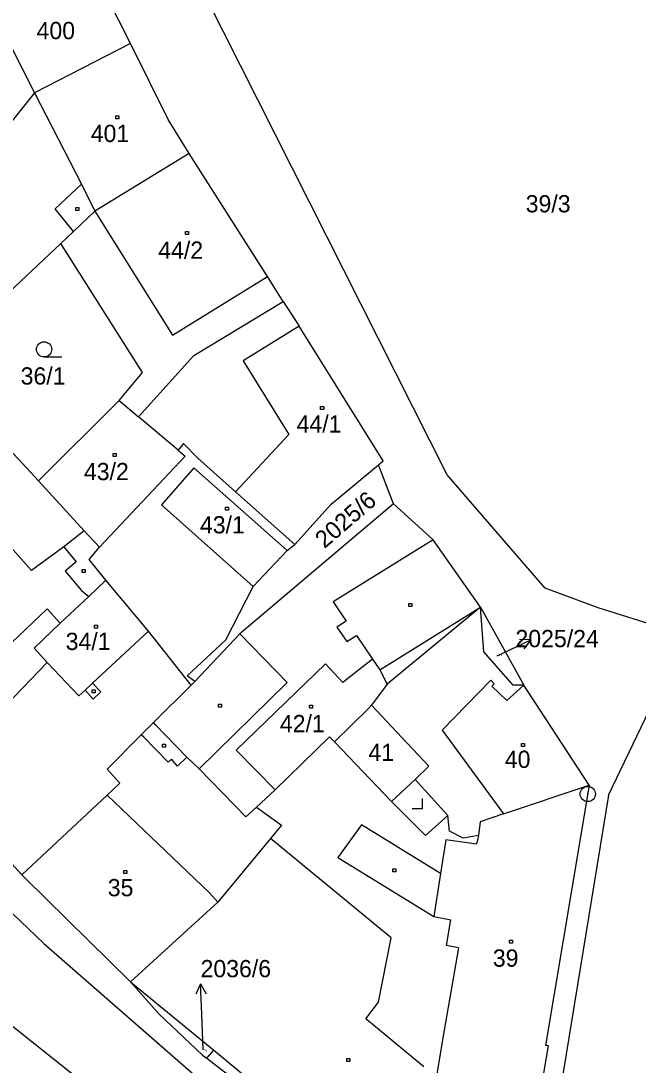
# Model space of a CAD drawing. Extents: x -795483 to -789093, y -1112258 to -1108741.
# Drawn here: x -791577.1 to -791516.2, y -1110288.5 to -1110185.6 of the extents above; entities that cross this region are included whole.
import ezdxf

# ---------------------------------------------------------------- set-up
doc = ezdxf.new("R2010")
doc.units = 0
for name, color, linetype in [('Komunikace', 7, 'Continuous'), ('Vrstva 1', 7, 'Continuous'), ('Vrstva 14', 7, 'Continuous'), ('Vrstva 15', 7, 'Continuous'), ('Vrstva 16', 7, 'Continuous'), ('Vrstva 2', 7, 'Continuous'), ('Vrstva 23', 7, 'Continuous'), ('Vrstva 25', 7, 'Continuous'), ('Vrstva 28', 7, 'Continuous')]:
    doc.layers.add(name, color=color, linetype=linetype)

msp = doc.modelspace()

# ---------------------------------------------------------------- linework, layer by layer
at = {"layer": 'Komunikace'}
for p, q in [((-791530.16, -1110248.17), (-791529.52, -1110247.86)), ((-791559.12, -1110286.99), (-791559.27, -1110283.47))]:
    msp.add_line(p, q, dxfattribs=at)
at = {"layer": 'Vrstva 1'}
for p, q in [((-791535.08, -1110230.3), (-791566.28, -1110168.55)), ((-791566.3, -1110187.81), (-791570.62, -1110179.31)), ((-791566.3, -1110187.81), (-791575.76, -1110192.66)), ((-791562.59, -1110195.3), (-791566.3, -1110187.81)), ((-791575.76, -1110192.66), (-791580.91, -1110199.07)), ((-791560.5, -1110198.66), (-791562.59, -1110195.3)), ((-791560.5, -1110198.66), (-791569.8, -1110204.34)), ((-791552.8, -1110210.78), (-791560.5, -1110198.66)), ((-791569.8, -1110204.34), (-791571.93, -1110206.32)), ((-791573.16, -1110207.53), (-791571.93, -1110206.32)), ((-791573.16, -1110207.53), (-791580.98, -1110214.86)), ((-791565.1, -1110220.22), (-791573.16, -1110207.53)), ((-791551.24, -1110213.23), (-791552.8, -1110210.78)), ((-791560.06, -1110218.55), (-791551.24, -1110213.23)), ((-791551.24, -1110213.23), (-791549.68, -1110215.68)), ((-791541.38, -1110228.94), (-791549.68, -1110215.68)), ((-791565.51, -1110224.61), (-791560.06, -1110218.55)), ((-791567.42, -1110223), (-791565.1, -1110220.22)), ((-791567.42, -1110223), (-791575.38, -1110230.91)), ((-791567.42, -1110223), (-791565.51, -1110224.61)), ((-791561.6, -1110227.9), (-791565.51, -1110224.61)), ((-791575.38, -1110230.91), (-791579.67, -1110226.28)), ((-791561.08, -1110227.24), (-791561.6, -1110227.9)), ((-791561.6, -1110227.9), (-791560.91, -1110228.48)), ((-791559.65, -1110228.68), (-791561.08, -1110227.24)), ((-791560.91, -1110228.48), (-791569.35, -1110237.43)), ((-791555.94, -1110231.98), (-791559.65, -1110228.68)), ((-791541.85, -1110229.33), (-791541.38, -1110228.94)), ((-791546.5, -1110233.2), (-791541.85, -1110229.33)), ((-791540.35, -1110233.18), (-791541.85, -1110229.33)), ((-791575.38, -1110230.91), (-791570.87, -1110235.83)), ((-791529.22, -1110237.08), (-791535.08, -1110230.3)), ((-791550.1, -1110237.17), (-791555.94, -1110231.98)), ((-791540.35, -1110233.18), (-791555.52, -1110246)), ((-791550.1, -1110237.17), (-791546.5, -1110233.2)), ((-791536.45, -1110236.72), (-791540.35, -1110233.18)), ((-791576.05, -1110239.73), (-791580.82, -1110234.42)), ((-791570.87, -1110235.83), (-791572.88, -1110237.42)), ((-791569.35, -1110237.43), (-791570.87, -1110235.83)), ((-791550.86, -1110237.76), (-791550.1, -1110237.17)), ((-791531.8, -1110243.36), (-791536.45, -1110236.72)), ((-791525.42, -1110241.5), (-791529.22, -1110237.08)), ((-791572.88, -1110237.42), (-791576.05, -1110239.73)), ((-791570.36, -1110238.66), (-791569.35, -1110237.43)), ((-791554.2, -1110241.31), (-791550.86, -1110237.76)), ((-791568.73, -1110240.7), (-791570.36, -1110238.66)), ((-791568.73, -1110240.7), (-791570.4, -1110242.29)), ((-791564.53, -1110245.73), (-791568.73, -1110240.7)), ((-791556.9, -1110246.59), (-791554.2, -1110241.31)), ((-791570.4, -1110242.29), (-791573.22, -1110244.95)), ((-791520.19, -1110243.41), (-791525.42, -1110241.5)), ((-791531.8, -1110243.36), (-791541, -1110250.95)), ((-791531.45, -1110247.77), (-791531.8, -1110243.36)), ((-791531.8, -1110243.36), (-791527.5, -1110251.04)), ((-791513.81, -1110245.43), (-791520.19, -1110243.41)), ((-791573.22, -1110244.95), (-791575.8, -1110247.39)), ((-791560.31, -1110251.05), (-791564.53, -1110245.73)), ((-791555.52, -1110246), (-791559.96, -1110250.68)), ((-791575.8, -1110247.39), (-791574.5, -1110248.82)), ((-791560.71, -1110250.11), (-791556.9, -1110246.59)), ((-791528.55, -1110251.04), (-791531.45, -1110247.77)), ((-791519.17, -1110261.88), (-791512.34, -1110247.65)), ((-791574.5, -1110248.82), (-791580.12, -1110254.6)), ((-791559.96, -1110250.68), (-791560.71, -1110250.11)), ((-791530.76, -1110250.55), (-791535.57, -1110255.47)), ((-791530.43, -1110250.9), (-791530.76, -1110250.55)), ((-791560.31, -1110251.05), (-791564.03, -1110254.71)), ((-791559.96, -1110250.68), (-791560.31, -1110251.05)), ((-791541, -1110250.95), (-791542.54, -1110253.01)), ((-791530.66, -1110251.14), (-791530.43, -1110250.9)), ((-791529.2, -1110252.55), (-791530.66, -1110251.14)), ((-791527.5, -1110251.04), (-791529.2, -1110252.55)), ((-791527.5, -1110251.04), (-791528.55, -1110251.04)), ((-791521.08, -1110260.9), (-791527.5, -1110251.04)), ((-791542.82, -1110253.36), (-791546.17, -1110256.63)), ((-791542.54, -1110253.01), (-791542.82, -1110253.36)), ((-791564.03, -1110254.71), (-791565.24, -1110255.93)), ((-791563.83, -1110254.95), (-791564.03, -1110254.71)), ((-791560.73, -1110258.13), (-791563.83, -1110254.95)), ((-791535.57, -1110255.47), (-791529.53, -1110263.73)), ((-791565.24, -1110255.93), (-791568.61, -1110259.33)), ((-791546.68, -1110256.15), (-791552.04, -1110261.37)), ((-791546.17, -1110256.63), (-791546.68, -1110256.15)), ((-791540.55, -1110262.5), (-791546.17, -1110256.63)), ((-791559.52, -1110259.3), (-791560.73, -1110258.13)), ((-791568.61, -1110259.33), (-791567.34, -1110260.7)), ((-791554.91, -1110264.03), (-791559.52, -1110259.3)), ((-791577, -1110269.73), (-791585.67, -1110260.32)), ((-791567.34, -1110260.7), (-791568.61, -1110261.88)), ((-791529.53, -1110263.73), (-791521.08, -1110260.9)), ((-791521.08, -1110260.9), (-791525.38, -1110286.56)), ((-791568.61, -1110261.88), (-791577, -1110269.73)), ((-791552.04, -1110261.37), (-791553.87, -1110263.07)), ((-791519.17, -1110261.88), (-791526.33, -1110305.66)), ((-791537.2, -1110265.86), (-791540.55, -1110262.5)), ((-791553.87, -1110263.07), (-791554.91, -1110264.03)), ((-791553.87, -1110263.07), (-791551.4, -1110264.85)), ((-791535, -1110263.88), (-791537.2, -1110265.86)), ((-791534.83, -1110265.44), (-791535, -1110263.88)), ((-791529.53, -1110263.73), (-791531.81, -1110264.5)), ((-791587.53, -1110264.41), (-791574.85, -1110276.52)), ((-791551.4, -1110264.85), (-791552.48, -1110266.15)), ((-791531.81, -1110264.5), (-791532, -1110265.87)), ((-791533.5, -1110266.11), (-791534.83, -1110265.44)), ((-791532, -1110265.87), (-791533.5, -1110266.11)), ((-791552.48, -1110266.15), (-791556.73, -1110271.28)), ((-791540.6, -1110275.96), (-791552.48, -1110266.15)), ((-791577, -1110269.73), (-791576.72, -1110270.03)), ((-791566.3, -1110280.28), (-791576.72, -1110270.03)), ((-791569.58, -1110291.32), (-791593.82, -1110272.11)), ((-791556.73, -1110271.28), (-791557.68, -1110272.43)), ((-791557.68, -1110272.43), (-791566.3, -1110280.28)), ((-791541.84, -1110282.3), (-791540.6, -1110275.96)), ((-791574.85, -1110276.52), (-791560.1, -1110289.37)), ((-791566.3, -1110280.28), (-791563.48, -1110283.46)), ((-791566.3, -1110280.28), (-791558.09, -1110287.02)), ((-791543.11, -1110283.92), (-791541.84, -1110282.3)), ((-791563.48, -1110283.46), (-791559.19, -1110287.52)), ((-791537.39, -1110288.66), (-791543.11, -1110283.92)), ((-791526.12, -1110292.7), (-791525.09, -1110286.6)), ((-791525.09, -1110286.6), (-791525.38, -1110286.56)), ((-791559.19, -1110287.52), (-791558.77, -1110287.8)), ((-791558.77, -1110287.8), (-791558.09, -1110287.02)), ((-791558.09, -1110287.02), (-791546.92, -1110296.18)), ((-791558.77, -1110287.8), (-791544.49, -1110298.79))]:
    msp.add_line(p, q, dxfattribs=at)
at = {"layer": 'Vrstva 16'}
for p, q in [((-791526.81, -1110246.57), (-791527.93, -1110246.55)), ((-791529.52, -1110247.86), (-791526.81, -1110246.57)), ((-791526.81, -1110246.57), (-791527.5, -1110247.45)), ((-791559.39, -1110280.47), (-791559.85, -1110281.49)), ((-791559.27, -1110283.47), (-791559.39, -1110280.47)), ((-791559.39, -1110280.47), (-791558.85, -1110281.45))]:
    msp.add_line(p, q, dxfattribs=at)
at = {"layer": 'Vrstva 2'}
for p, q in [((-791580.15, -1110184.05), (-791575.76, -1110192.66)), ((-791575.76, -1110192.66), (-791571.12, -1110201.68)), ((-791573.74, -1110204.09), (-791571.12, -1110201.68)), ((-791571.12, -1110201.68), (-791569.8, -1110204.34)), ((-791571.93, -1110206.32), (-791573.74, -1110204.09)), ((-791569.8, -1110204.34), (-791562.15, -1110216.54)), ((-791562.15, -1110216.54), (-791552.8, -1110210.78)), ((-791549.68, -1110215.68), (-791555.18, -1110219.08)), ((-791555.18, -1110219.08), (-791550.68, -1110226.33)), ((-791550.68, -1110226.33), (-791555.94, -1110231.98)), ((-791560.04, -1110229.61), (-791563.23, -1110233.26)), ((-791550.86, -1110237.76), (-791560.04, -1110229.61)), ((-791563.23, -1110233.26), (-791554.2, -1110241.31)), ((-791536.45, -1110236.72), (-791546.32, -1110242.83)), ((-791572.88, -1110237.42), (-791571.67, -1110238.88)), ((-791571.67, -1110238.88), (-791572.73, -1110239.82)), ((-791572.73, -1110239.82), (-791571.14, -1110241.72)), ((-791571.14, -1110241.72), (-791570.4, -1110242.29)), ((-791546.32, -1110242.83), (-791545.02, -1110244.73)), ((-791541.72, -1110249.52), (-791531.8, -1110243.36)), ((-791580.36, -1110249.07), (-791574.5, -1110243.53)), ((-791574.5, -1110243.53), (-791573.22, -1110244.95)), ((-791545.02, -1110244.73), (-791545.95, -1110245.32)), ((-791545.95, -1110245.32), (-791544.98, -1110246.74)), ((-791564.53, -1110245.73), (-791570.03, -1110250.84)), ((-791550.84, -1110250.79), (-791555.52, -1110246)), ((-791544.98, -1110246.74), (-791544.02, -1110246.16)), ((-791544.02, -1110246.16), (-791542.43, -1110248.47)), ((-791542.43, -1110248.47), (-791545.35, -1110250.77)), ((-791542.43, -1110248.47), (-791541.72, -1110249.52)), ((-791574.5, -1110248.82), (-791571.38, -1110252.1)), ((-791547.06, -1110248.95), (-791555.87, -1110257.45)), ((-791545.35, -1110250.77), (-791547.06, -1110248.95)), ((-791541.72, -1110249.52), (-791541, -1110250.95)), ((-791571.38, -1110252.1), (-791570.78, -1110251.53)), ((-791570.78, -1110251.53), (-791570.03, -1110250.84)), ((-791570.78, -1110251.53), (-791569.98, -1110252.42)), ((-791570.03, -1110250.84), (-791569.22, -1110251.71)), ((-791559.52, -1110259.3), (-791550.84, -1110250.79)), ((-791569.22, -1110251.71), (-791569.98, -1110252.42)), ((-791540.03, -1110255.67), (-791542.54, -1110253.01)), ((-791540.03, -1110255.67), (-791536.88, -1110259.04)), ((-791564.99, -1110256.18), (-791565.24, -1110255.93)), ((-791562.6, -1110258.64), (-791564.99, -1110256.18)), ((-791555.87, -1110257.45), (-791552.04, -1110261.37)), ((-791562.25, -1110258.34), (-791562.6, -1110258.64)), ((-791561.68, -1110259.04), (-791562.25, -1110258.34)), ((-791560.73, -1110258.13), (-791561.68, -1110259.04)), ((-791536.88, -1110259.04), (-791538.23, -1110260.35)), ((-791538.23, -1110260.35), (-791540.55, -1110262.5)), ((-791538.23, -1110260.35), (-791535, -1110263.88)), ((-791568.61, -1110261.88), (-791558.52, -1110271.5)), ((-791543.53, -1110264.82), (-791545.86, -1110268.02)), ((-791535.73, -1110269.59), (-791543.53, -1110264.82)), ((-791532, -1110265.87), (-791532.17, -1110266.71)), ((-791535.22, -1110266.28), (-791535.73, -1110269.59)), ((-791532.17, -1110266.71), (-791535.22, -1110266.28)), ((-791545.86, -1110268.02), (-791536.4, -1110273.84)), ((-791535.73, -1110269.59), (-791536.4, -1110273.84)), ((-791558.52, -1110271.5), (-791557.68, -1110272.43)), ((-791536.4, -1110273.84), (-791534.72, -1110274.17)), ((-791535.13, -1110276.69), (-791534.72, -1110274.17)), ((-791533.96, -1110276.93), (-791535.38, -1110285.03)), ((-791533.96, -1110276.93), (-791535.13, -1110276.69)), ((-791535.38, -1110285.03), (-791536.19, -1110289.95))]:
    msp.add_line(p, q, dxfattribs=at)
at = {"layer": 'Vrstva 23'}
for p, q in [((-791574.82, -1110218.7), (-791573.07, -1110218.7)), ((-791537.51, -1110263.23), (-791537.51, -1110262.23)), ((-791537.51, -1110263.23), (-791538.51, -1110263.23))]:
    msp.add_line(p, q, dxfattribs=at)
msp.add_circle((-791574.82, -1110217.95), 0.75, dxfattribs=at)
at = {"layer": 'Vrstva 25'}
for p, q in [((-791567.75, -1110194.92), (-791567.45, -1110194.92)), ((-791567.75, -1110195.22), (-791567.75, -1110194.92)), ((-791567.45, -1110194.92), (-791567.45, -1110195.22)), ((-791567.45, -1110195.22), (-791567.75, -1110195.22)), ((-791571.68, -1110203.98), (-791571.38, -1110203.98)), ((-791571.68, -1110204.28), (-791571.68, -1110203.98)), ((-791571.38, -1110204.28), (-791571.68, -1110204.28)), ((-791571.38, -1110203.98), (-791571.38, -1110204.28)), ((-791560.87, -1110206.33), (-791560.57, -1110206.33)), ((-791560.87, -1110206.63), (-791560.87, -1110206.33)), ((-791560.57, -1110206.33), (-791560.57, -1110206.63)), ((-791560.57, -1110206.63), (-791560.87, -1110206.63)), ((-791547.55, -1110223.59), (-791547.25, -1110223.59)), ((-791547.55, -1110223.89), (-791547.55, -1110223.59)), ((-791547.25, -1110223.89), (-791547.55, -1110223.89)), ((-791547.25, -1110223.59), (-791547.25, -1110223.89)), ((-791568.02, -1110228.21), (-791567.72, -1110228.21)), ((-791568.02, -1110228.51), (-791568.02, -1110228.21)), ((-791567.72, -1110228.51), (-791568.02, -1110228.51)), ((-791567.72, -1110228.21), (-791567.72, -1110228.51)), ((-791556.93, -1110233.5), (-791556.63, -1110233.5)), ((-791556.93, -1110233.8), (-791556.93, -1110233.5)), ((-791556.63, -1110233.8), (-791556.93, -1110233.8)), ((-791556.63, -1110233.5), (-791556.63, -1110233.8)), ((-791571.08, -1110239.64), (-791570.78, -1110239.64)), ((-791571.08, -1110239.94), (-791571.08, -1110239.64)), ((-791570.78, -1110239.94), (-791571.08, -1110239.94)), ((-791570.78, -1110239.64), (-791570.78, -1110239.94)), ((-791538.86, -1110242.99), (-791538.56, -1110242.99)), ((-791538.86, -1110243.29), (-791538.86, -1110242.99)), ((-791538.56, -1110243.29), (-791538.86, -1110243.29)), ((-791538.56, -1110242.99), (-791538.56, -1110243.29)), ((-791569.84, -1110245.14), (-791569.54, -1110245.14)), ((-791569.84, -1110245.44), (-791569.84, -1110245.14)), ((-791569.54, -1110245.44), (-791569.84, -1110245.44)), ((-791569.54, -1110245.14), (-791569.54, -1110245.44)), ((-791570.07, -1110251.51), (-791569.77, -1110251.51)), ((-791570.07, -1110251.81), (-791570.07, -1110251.51)), ((-791569.77, -1110251.51), (-791569.77, -1110251.81)), ((-791569.77, -1110251.81), (-791570.07, -1110251.81)), ((-791557.62, -1110252.91), (-791557.32, -1110252.91)), ((-791557.62, -1110253.21), (-791557.62, -1110252.91)), ((-791557.32, -1110253.21), (-791557.62, -1110253.21)), ((-791557.32, -1110252.91), (-791557.32, -1110253.21)), ((-791548.65, -1110253), (-791548.35, -1110253)), ((-791548.65, -1110253.3), (-791548.65, -1110253)), ((-791548.35, -1110253.3), (-791548.65, -1110253.3)), ((-791548.35, -1110253), (-791548.35, -1110253.3)), ((-791527.74, -1110256.8), (-791527.44, -1110256.8)), ((-791527.74, -1110257.1), (-791527.74, -1110256.8)), ((-791527.44, -1110256.8), (-791527.44, -1110257.1)), ((-791563.14, -1110256.85), (-791562.84, -1110256.85)), ((-791563.14, -1110257.15), (-791563.14, -1110256.85)), ((-791562.84, -1110257.15), (-791563.14, -1110257.15)), ((-791562.84, -1110256.85), (-791562.84, -1110257.15)), ((-791527.44, -1110257.1), (-791527.74, -1110257.1)), ((-791540.43, -1110269.15), (-791540.13, -1110269.15)), ((-791540.43, -1110269.45), (-791540.43, -1110269.15)), ((-791540.13, -1110269.15), (-791540.13, -1110269.45)), ((-791566.97, -1110269.31), (-791566.67, -1110269.31)), ((-791566.97, -1110269.61), (-791566.97, -1110269.31)), ((-791566.67, -1110269.61), (-791566.97, -1110269.61)), ((-791566.67, -1110269.31), (-791566.67, -1110269.61)), ((-791540.13, -1110269.45), (-791540.43, -1110269.45)), ((-791528.92, -1110276.18), (-791528.62, -1110276.18)), ((-791528.92, -1110276.48), (-791528.92, -1110276.18)), ((-791528.62, -1110276.18), (-791528.62, -1110276.48)), ((-791528.62, -1110276.48), (-791528.92, -1110276.48)), ((-791544.97, -1110287.85), (-791544.67, -1110287.85)), ((-791544.97, -1110288.15), (-791544.97, -1110287.85)), ((-791544.67, -1110288.15), (-791544.97, -1110288.15)), ((-791544.67, -1110287.85), (-791544.67, -1110288.15))]:
    msp.add_line(p, q, dxfattribs=at)
at = {"layer": 'Vrstva 28'}
for radius in [0.75, 0.01]:
    msp.add_circle((-791521.21, -1110261.77), radius, dxfattribs=at)

# ---------------------------------------------------------------- texts
at = {"layer": 'Vrstva 14'}
for s, height, p in [('39/3', 1.7, (-791527.33, -1110204.45)), ('36/1', 1.7, (-791577.13, -1110221.42)), ('2025/24', 0.1, (-791530.16, -1110248.17))]:
    msp.add_text(s, height=height, dxfattribs=at).set_placement(p)
for s, height, rotation, p in [('2025/6', 1.7, 40.8919, (-791547.17, -1110237.64)), ('2036/6', 0.1, 335.6589, (-791559.12, -1110286.99))]:
    msp.add_text(s, height=height, rotation=rotation, dxfattribs=at).set_placement(p)
at = {"layer": 'Vrstva 15'}
for s, p in [('400', (-791575.56, -1110187.38)), ('401', (-791570.22, -1110197.52)), ('44/2', (-791563.56, -1110209.02)), ('44/1', (-791549.92, -1110226.15)), ('43/2', (-791570.89, -1110230.84)), ('43/1', (-791559.45, -1110236.09)), ('34/1', (-791572.69, -1110247.58)), ('42/1', (-791551.57, -1110255.68)), ('41', (-791542.84, -1110258.52)), ('40', (-791529.39, -1110259.2)), ('35', (-791568.54, -1110271.85)), ('39', (-791530.57, -1110278.79))]:
    msp.add_text(s, height=1.7, dxfattribs=at).set_placement(p)
at = {"layer": 'Vrstva 16'}
for s, p in [('2025/24', (-791528.34, -1110247.3)), ('2036/6', (-791559.39, -1110279.83))]:
    msp.add_text(s, height=1.7, dxfattribs=at).set_placement(p)

doc.saveas('drawing.dxf')
